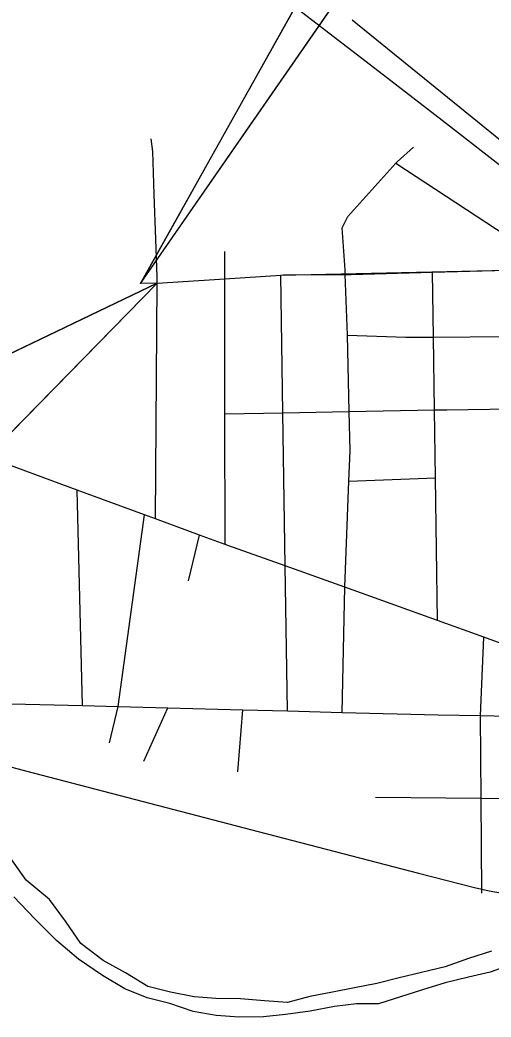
# Model space of a CAD drawing. Extents: x -37878.7 to -37844.7, y -19791.4 to -19769.4.
# Drawn here: x -37873.351 to -37872.938, y -19775.883 to -19775.009 of the extents above; entities that cross this region are included whole.
import ezdxf

# ---------------------------------------------------------------- set-up
doc = ezdxf.new("R2010")
doc.units = 0
for name, color, linetype in [('GM_X_City_Street', 7, 'Continuous'), ('GM_X_Major_River', 7, 'Continuous'), ('GM_X_Rail_Line', 7, 'Continuous'), ('SH_Data', 7, 'Continuous'), ('TX_P_1', 7, 'Continuous')]:
    doc.layers.add(name, color=color, linetype=linetype)

msp = doc.modelspace()

# ---------------------------------------------------------------- linework, layer by layer
at = {"layer": 'GM_X_City_Street'}
for points in [[(-37873.23354, -19775.16209), (-37873.23355, -19775.16179), (-37873.23485, -19775.1245), (-37873.23605, -19775.11316)], [(-37873.06624, -19775.22985), (-37873.06631, -19775.22811), (-37873.06884, -19775.19139), (-37873.06392, -19775.18134), (-37873.02169, -19775.13456), (-37873.02062, -19775.13337), (-37873.00631, -19775.12067)], [(-37873.02169, -19775.13456), (-37872.92519, -19775.19803)], [(-37873.23218, -19775.20129), (-37873.23219, -19775.20105), (-37873.23354, -19775.16209)], [(-37873.23232, -19775.44638), (-37873.23107, -19775.23985), (-37873.23104, -19775.23442), (-37873.23218, -19775.20129)], [(-37873.17141, -19775.4688), (-37873.17149, -19775.35439), (-37873.17157, -19775.23588), (-37873.17159, -19775.21203)], [(-37873.23107, -19775.23985), (-37873.17157, -19775.23588), (-37873.12265, -19775.23261), (-37873.12037, -19775.23246), (-37873.06615, -19775.23212), (-37873.06084, -19775.23208), (-37872.98962, -19775.23021), (-37872.92427, -19775.22849), (-37872.87291, -19775.22714), (-37872.87141, -19775.2271), (-37872.85319, -19775.22754), (-37872.84178, -19775.22862), (-37872.83483, -19775.23177)], [(-37873.06648, -19775.50619), (-37873.06282, -19775.41311), (-37873.06178, -19775.3866), (-37873.06257, -19775.35223), (-37873.06413, -19775.28534), (-37873.06615, -19775.23212), (-37873.06623, -19775.23002), (-37873.06624, -19775.22985)], [(-37873.11676, -19775.61457), (-37873.11871, -19775.48757), (-37873.12079, -19775.35338), (-37873.12265, -19775.23261)], [(-37872.98522, -19775.53542), (-37872.98703, -19775.41031), (-37872.98788, -19775.35073), (-37872.9888, -19775.28698), (-37872.98962, -19775.23021)], [(-37873.06413, -19775.28534), (-37873.01286, -19775.28718), (-37872.9888, -19775.28698), (-37872.92452, -19775.28645), (-37872.92252, -19775.28646), (-37872.87286, -19775.28673), (-37872.81982, -19775.2915), (-37872.81959, -19775.29152)], [(-37873.17149, -19775.35439), (-37873.12079, -19775.35338), (-37873.06257, -19775.35223), (-37872.98788, -19775.35073), (-37872.98729, -19775.35072), (-37872.98093, -19775.35065), (-37872.97703, -19775.3506)], [(-37872.97703, -19775.3506), (-37872.92061, -19775.34992), (-37872.87281, -19775.34934), (-37872.87168, -19775.34933), (-37872.80295, -19775.35121), (-37872.80221, -19775.35123), (-37872.70696, -19775.35397)], [(-37872.87341, -19775.58922), (-37872.87262, -19775.57592), (-37872.91761, -19775.55974), (-37872.94449, -19775.55007), (-37872.98522, -19775.53542), (-37873.06648, -19775.50619), (-37873.07868, -19775.5018), (-37873.11871, -19775.48757), (-37873.16911, -19775.46965), (-37873.17141, -19775.4688), (-37873.19389, -19775.46053), (-37873.23232, -19775.44638), (-37873.24209, -19775.44278), (-37873.30102, -19775.4211), (-37873.36995, -19775.39573), (-37873.44141, -19775.36943), (-37873.4869, -19775.35268)], [(-37873.06282, -19775.41311), (-37872.98703, -19775.41031)], [(-37873.29635, -19775.60991), (-37873.30102, -19775.4211)], [(-37873.26524, -19775.61072), (-37873.24209, -19775.44278)], [(-37873.20344, -19775.50058), (-37873.19389, -19775.46053)], [(-37873.06893, -19775.61582), (-37873.06648, -19775.50619)], [(-37872.94761, -19775.61866), (-37872.94449, -19775.55007)], [(-37873.5023, -19775.60458), (-37873.43999, -19775.60619), (-37873.37131, -19775.60797), (-37873.29635, -19775.60991), (-37873.26524, -19775.61072), (-37873.22146, -19775.61186), (-37873.15591, -19775.61356), (-37873.11676, -19775.61457), (-37873.06893, -19775.61582), (-37872.98468, -19775.618), (-37872.94761, -19775.61866), (-37872.87527, -19775.62043)], [(-37873.27275, -19775.64255), (-37873.26524, -19775.61072)], [(-37873.24256, -19775.65847), (-37873.22146, -19775.61186)], [(-37873.16028, -19775.66784), (-37873.15591, -19775.61356)], [(-37872.94651, -19775.77428), (-37872.9471, -19775.69095), (-37872.94761, -19775.61866)], [(-37873.03959, -19775.69017), (-37872.9471, -19775.69095), (-37872.87595, -19775.69155)]]:
    msp.add_lwpolyline(points, dxfattribs=at)
at = {"layer": 'GM_X_Major_River'}
for points in [[(-37872.97845, -19775.83875), (-37872.99918, -19775.84374), (-37873.01879, -19775.84834), (-37873.03838, -19775.85331), (-37873.058, -19775.85715), (-37873.07724, -19775.86098), (-37873.09724, -19775.86482), (-37873.11683, -19775.87017), (-37873.13694, -19775.86871), (-37873.15781, -19775.86688), (-37873.17941, -19775.86658), (-37873.19839, -19775.86509), (-37873.21931, -19775.86098), (-37873.23911, -19775.8561), (-37873.25869, -19775.84399), (-37873.27823, -19775.83341), (-37873.29787, -19775.81827), (-37873.31116, -19775.79882), (-37873.3252, -19775.77976), (-37873.34564, -19775.76275), (-37873.35969, -19775.74293)], [(-37873.19925, -19775.87801), (-37873.21986, -19775.87086), (-37873.23966, -19775.86598), (-37873.25915, -19775.85804), (-37873.27872, -19775.84632), (-37873.29985, -19775.83197), (-37873.31914, -19775.81569), (-37873.33849, -19775.79637), (-37873.35669, -19775.7774)], [(-37872.93783, -19775.82497), (-37872.95815, -19775.83148), (-37872.97845, -19775.83875)], [(-37872.9179, -19775.83593), (-37872.93895, -19775.84359), (-37872.95818, -19775.8478), (-37872.97854, -19775.85279), (-37872.99849, -19775.85891), (-37873.03687, -19775.87112), (-37873.05619, -19775.87115), (-37873.07546, -19775.87346), (-37873.09697, -19775.87772), (-37873.11851, -19775.88046), (-37873.13778, -19775.88277), (-37873.15899, -19775.88284), (-37873.1791, -19775.88138), (-37873.19925, -19775.87801)]]:
    msp.add_lwpolyline(points, dxfattribs=at)
at = {"layer": 'GM_X_Rail_Line'}
for points in [[(-37872.7047, -19775.31529), (-37872.75669, -19775.27446), (-37872.81407, -19775.22771), (-37872.8659, -19775.18635), (-37872.92606, -19775.14025), (-37872.97461, -19775.10215), (-37873.03265, -19775.05752), (-37873.18664, -19774.939), (-37873.3122, -19774.84173), (-37873.37955, -19774.78975)], [(-37872.70353, -19775.2997), (-37872.82495, -19775.1999), (-37873.0599, -19775.00937)], [(-37873.42137, -19775.64736), (-37873.33966, -19775.66889), (-37873.13463, -19775.72221), (-37873.00192, -19775.75663), (-37872.95293, -19775.76919), (-37872.94005, -19775.77225), (-37872.92643, -19775.77468)]]:
    msp.add_lwpolyline(points, dxfattribs=at)
at = {"layer": 'SH_Data'}
msp.add_line((-37873.23107, -19775.23984), (-37873.24554, -19775.24014), dxfattribs=at)
msp.add_lwpolyline([(-37873.23107, -19775.23984), (-37873.17157, -19775.23588), (-37873.12265, -19775.23261), (-37872.92428, -19775.22849)], dxfattribs=at)
at = {"layer": 'TX_P_1'}
for p, q in [((-37873.24554, -19775.24014), (-37872.2676, -19773.49075)), ((-37873.24554, -19775.24014), (-37872.2676, -19773.8285)), ((-37873.23107, -19775.23984), (-37873.78349, -19775.80405)), ((-37873.23107, -19775.23984), (-37873.78349, -19775.50453))]:
    msp.add_line(p, q, dxfattribs=at)
for points in [[(-37872.2676, -19773.49075), (-37873.24554, -19775.24014), (-37872.2676, -19773.8285)], [(-37873.78349, -19775.50453), (-37873.23107, -19775.23984), (-37873.78349, -19775.80405)]]:
    msp.add_lwpolyline(points, close=True, dxfattribs=at)

doc.saveas('drawing.dxf')
